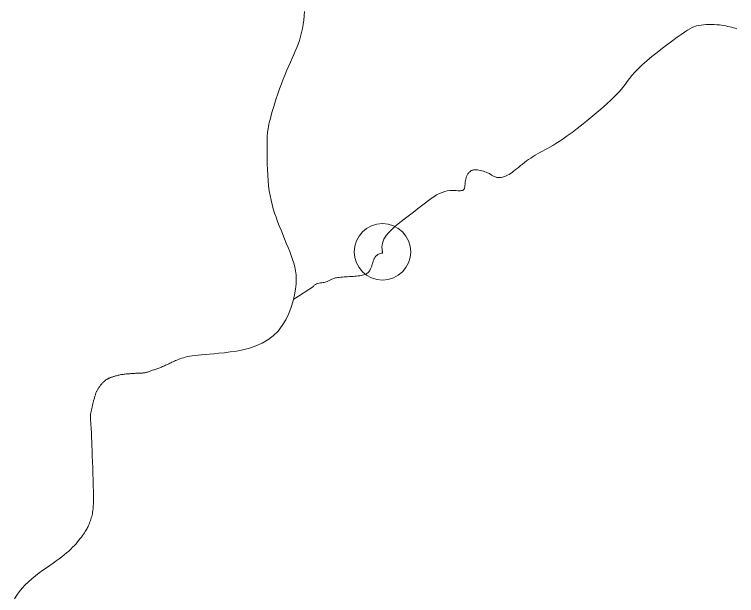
# Model space of a CAD drawing. Extents: x 553962 to 842807, y 8883888 to 9032388.
# Drawn here: x 605219 to 606498, y 8911165 to 8912194 of the extents above; entities that cross this region are included whole.
import ezdxf

# ---------------------------------------------------------------- set-up
doc = ezdxf.new("R2010")
doc.units = 0
doc.header["$LTSCALE"] = 200
doc.header["$PDMODE"] = 32
doc.header["$PDSIZE"] = 100
doc.layers.add('6', color=7, linetype='Continuous', lineweight=13)

msp = doc.modelspace()

# ---------------------------------------------------------------- linework, layer by layer
at = {"layer": '6'}
msp.add_line((605867, 8911770.6), (605869, 8911771.1), dxfattribs=at)
for points in [[(605581.2, 8911593.9), (605590.8, 8911594.9), (605601.2, 8911596.2), (605612.2, 8911597.9), (605623.7, 8911600.2), (605635.2, 8911603.1), (605646.6, 8911606.9), (605657.6, 8911611.6), (605668, 8911617.5), (605677.5, 8911624.7), (605685.9, 8911633.2), (605693.2, 8911642.9), (605699.5, 8911653.4), (605704.7, 8911664.4), (605709, 8911675.6), (605712.5, 8911686.8), (605715, 8911697.6), (605716.8, 8911707.7), (605717.8, 8911716.8), (605718.2, 8911725.2), (605717.9, 8911732.9), (605717, 8911740.1), (605715.7, 8911746.9), (605713.9, 8911753.6), (605711.7, 8911760.2), (605709.2, 8911767), (605706.5, 8911774), (605703.6, 8911781.3), (605700.5, 8911788.8), (605697.4, 8911796.4), (605694.2, 8911804.1), (605691.1, 8911811.9), (605688, 8911819.6), (605685.1, 8911827.3), (605682.3, 8911834.8), (605679.8, 8911842.3), (605677.5, 8911849.9), (605675.3, 8911857.6), (605673.5, 8911865.4), (605671.8, 8911873.5), (605670.4, 8911881.9), (605669.2, 8911890.8), (605668.3, 8911900.1), (605667.6, 8911909.6), (605667.1, 8911919.2), (605666.7, 8911928.7), (605666.5, 8911937.8), (605666.4, 8911946.3), (605666.3, 8911954), (605666.3, 8911960.7), (605666.3, 8911966.2), (605666.3, 8911970.7), (605666.4, 8911974.4), (605666.5, 8911977.5), (605666.7, 8911980.3), (605666.9, 8911982.8), (605667.2, 8911985.4), (605667.7, 8911988.3), (605668.2, 8911991.6), (605669, 8911995.4), (605669.8, 8911999.8), (605670.9, 8912004.6), (605672.2, 8912010), (605673.8, 8912015.9), (605675.6, 8912022.4), (605677.7, 8912029.5), (605680.1, 8912037.2), (605682.8, 8912045.3), (605685.6, 8912053.7), (605688.7, 8912062.3), (605691.9, 8912071), (605695.1, 8912079.5), (605698.4, 8912087.8), (605701.6, 8912095.7), (605704.8, 8912103), (605707.9, 8912109.9), (605710.8, 8912116.5), (605713.7, 8912122.9), (605716.4, 8912129.1), (605719, 8912135.3), (605721.4, 8912141.6), (605723.6, 8912148.1), (605725.6, 8912154.9), (605727.5, 8912161.9), (605729, 8912169.1), (605730.4, 8912176.5), (605731.4, 8912184.1), (605732.2, 8912191.7), (605732.6, 8912199.3)], [(606415.5, 8912168.8), (606419.5, 8912170.9), (606423.4, 8912172.5), (606427.2, 8912173.8), (606431.1, 8912174.7), (606435.3, 8912175.4), (606439.8, 8912175.9), (606444.4, 8912176.3), (606449.2, 8912176.4), (606453.9, 8912176.4), (606458.6, 8912176.2), (606463.2, 8912176), (606467.6, 8912175.6), (606471.7, 8912175), (606475.6, 8912174.4), (606479.3, 8912173.8), (606482.8, 8912173), (606486.1, 8912172.2), (606489.3, 8912171.4), (606492.4, 8912170.5), (606495.4, 8912169.6), (606498.4, 8912168.7)], [(606145.7, 8911947), (606149.8, 8911949.4), (606154.1, 8911951.8), (606158.5, 8911954.2), (606162.9, 8911956.7), (606167.6, 8911959.3), (606172.6, 8911962.2), (606178, 8911965.4), (606184, 8911969.3), (606190.7, 8911973.7), (606198.2, 8911979), (606206.6, 8911985.1), (606216, 8911992.2), (606226.1, 8912000.2), (606236.6, 8912008.6), (606247.2, 8912017.4), (606257.6, 8912026.3), (606267.5, 8912035), (606276.5, 8912043.4), (606284.3, 8912051.1), (606290.7, 8912057.9), (606296, 8912064.2), (606300.5, 8912069.9), (606304.5, 8912075.3), (606308.5, 8912080.7), (606312.8, 8912086.1), (606317.8, 8912091.8), (606323.7, 8912098), (606330.9, 8912104.7), (606339.2, 8912111.9), (606348.1, 8912119.4), (606357.6, 8912126.9), (606367.1, 8912134.3), (606376.4, 8912141.4), (606385.1, 8912147.9), (606393.1, 8912153.7), (606400, 8912158.6), (606405.8, 8912162.7), (606411, 8912166.1), (606415.5, 8912168.8)], [(606052.2, 8911915.6), (606054.6, 8911914.7), (606056.8, 8911913.8), (606058.6, 8911913), (606060.3, 8911912.1), (606061.7, 8911911.3), (606063, 8911910.4), (606064.2, 8911909.7), (606065.4, 8911908.9), (606066.6, 8911908.2), (606067.8, 8911907.5), (606069.1, 8911906.9), (606070.6, 8911906.3), (606072.1, 8911905.8), (606073.7, 8911905.5), (606075.5, 8911905.2), (606077.3, 8911905.1), (606079.2, 8911905.2), (606081.2, 8911905.4), (606083.2, 8911905.8), (606085.4, 8911906.4), (606087.7, 8911907.2), (606090, 8911908.2), (606092.4, 8911909.3), (606095, 8911910.8), (606097.6, 8911912.4), (606100.3, 8911914.3), (606103.2, 8911916.4), (606106.1, 8911918.8), (606109.2, 8911921.2), (606112.4, 8911923.8), (606115.6, 8911926.5), (606119, 8911929.2), (606122.5, 8911931.9), (606126.1, 8911934.6), (606129.8, 8911937.2), (606133.6, 8911939.7), (606137.5, 8911942.2), (606141.6, 8911944.6), (606145.7, 8911947)], [(606015.7, 8911885.1), (606016.1, 8911886), (606016.4, 8911887), (606016.6, 8911888.1), (606016.8, 8911889.2), (606016.9, 8911890.4), (606017, 8911891.6), (606017.1, 8911892.8), (606017.2, 8911894.1), (606017.3, 8911895.4), (606017.4, 8911896.7), (606017.6, 8911898), (606017.8, 8911899.2), (606018, 8911900.5), (606018.3, 8911901.8), (606018.6, 8911903.1), (606019, 8911904.3), (606019.4, 8911905.6), (606019.9, 8911906.9), (606020.4, 8911908.2), (606021, 8911909.4), (606021.6, 8911910.6), (606022.3, 8911911.8), (606023.1, 8911912.9), (606024, 8911914), (606024.9, 8911915), (606025.9, 8911915.9), (606027, 8911916.7), (606028.2, 8911917.4), (606029.6, 8911918), (606031.1, 8911918.4), (606032.8, 8911918.7), (606034.8, 8911918.9), (606036.9, 8911918.8), (606039.2, 8911918.6), (606041.7, 8911918.2), (606044.4, 8911917.7), (606047, 8911917.1), (606049.7, 8911916.4), (606052.2, 8911915.6)], [(605870.8, 8911773.7), (605870, 8911781.7), (605871, 8911789.1), (605873.5, 8911796), (605877.3, 8911802.3), (605882.1, 8911808.1), (605887.4, 8911813.4), (605893, 8911818.4), (605898.7, 8911823), (605904.1, 8911827.3), (605909.2, 8911831.3), (605914.1, 8911835.1), (605918.9, 8911838.8), (605923.6, 8911842.4), (605928.2, 8911845.9), (605932.8, 8911849.5), (605937.5, 8911853.1), (605942.3, 8911856.8), (605947.2, 8911860.6), (605952.1, 8911864.4), (605957, 8911867.9), (605961.9, 8911871.3), (605966.8, 8911874.3), (605971.7, 8911876.9), (605976.5, 8911879), (605981.1, 8911880.4), (605985.6, 8911881.4), (605989.9, 8911882), (605994, 8911882.2), (605997.7, 8911882.2), (606001.2, 8911882.1), (606004.3, 8911881.9), (606006.9, 8911881.8), (606009.2, 8911881.9), (606011, 8911882.1), (606012.5, 8911882.4), (606013.6, 8911882.9), (606014.5, 8911883.6), (606015.2, 8911884.3), (606015.7, 8911885.1)], [(605830.5, 8911731.3), (605833, 8911731.7), (605835.4, 8911732.2), (605837.5, 8911732.7), (605839.4, 8911733.4), (605841.1, 8911734.1), (605842.6, 8911734.8), (605844, 8911735.7), (605845.2, 8911736.6), (605846.2, 8911737.6), (605847.1, 8911738.6), (605847.9, 8911739.7), (605848.7, 8911740.8), (605849.3, 8911742), (605849.9, 8911743.3), (605850.4, 8911744.5), (605850.9, 8911745.8), (605851.3, 8911747.2), (605851.8, 8911748.5), (605852.2, 8911749.9), (605852.6, 8911751.3), (605853.1, 8911752.8), (605853.5, 8911754.2), (605854, 8911755.5), (605854.4, 8911756.8), (605854.8, 8911758.1), (605855.3, 8911759.3), (605855.7, 8911760.5), (605856.2, 8911761.5), (605856.7, 8911762.5), (605857.2, 8911763.5), (605857.8, 8911764.4), (605858.5, 8911765.3), (605859.3, 8911766.1), (605860.2, 8911767), (605861.2, 8911767.8), (605862.4, 8911768.6), (605863.8, 8911769.4), (605865.3, 8911770.1), (605867, 8911770.6)], [(605869, 8911771.1), (605870.8, 8911771.3), (605870.8, 8911773.7)], [(605713.7, 8911690), (605748.5, 8911712.3), (605750.1, 8911714.3), (605752, 8911715.8), (605754.2, 8911716.9), (605756.5, 8911717.7), (605758.8, 8911718.2), (605761.2, 8911718.6), (605763.5, 8911718.8), (605765.7, 8911719.1), (605767.7, 8911719.5), (605769.5, 8911719.9), (605771.1, 8911720.3), (605772.6, 8911720.9), (605774.1, 8911721.4), (605775.4, 8911722), (605776.6, 8911722.7), (605777.8, 8911723.3), (605779, 8911723.9), (605780.2, 8911724.5), (605781.4, 8911725.1), (605782.7, 8911725.7), (605784.1, 8911726.3), (605785.7, 8911726.8), (605787.5, 8911727.3), (605789.5, 8911727.7), (605791.8, 8911728.1), (605794.3, 8911728.4), (605797, 8911728.7), (605799.8, 8911729), (605802.8, 8911729.2), (605806, 8911729.4), (605809.1, 8911729.6), (605812.3, 8911729.8), (605815.5, 8911730), (605818.7, 8911730.2), (605821.8, 8911730.4), (605824.8, 8911730.7), (605827.7, 8911731), (605830.5, 8911731.3)], [(605383.9, 8911548.5), (605384.7, 8911548.9), (605385.5, 8911549.3), (605386.3, 8911549.7), (605387.1, 8911550), (605388, 8911550.4), (605388.9, 8911550.7), (605389.8, 8911551.1), (605390.9, 8911551.4), (605391.9, 8911551.8), (605393.1, 8911552.1), (605394.3, 8911552.5), (605395.5, 8911552.9), (605396.8, 8911553.3), (605398.2, 8911553.7), (605399.7, 8911554.1), (605401.3, 8911554.5), (605402.8, 8911554.9), (605404.5, 8911555.3), (605406.2, 8911555.7), (605407.9, 8911556.1), (605409.7, 8911556.3), (605411.5, 8911556.6), (605413.3, 8911556.8), (605415.1, 8911557), (605416.9, 8911557.2), (605418.6, 8911557.3), (605420.3, 8911557.4), (605421.9, 8911557.6), (605423.5, 8911557.7), (605424.9, 8911557.8), (605426.2, 8911557.9), (605427.5, 8911558), (605428.7, 8911558.1), (605429.8, 8911558.2), (605431, 8911558.2), (605432, 8911558.3), (605433.1, 8911558.4), (605434.2, 8911558.4), (605435.2, 8911558.4), (605436.3, 8911558.5), (605437.4, 8911558.5), (605438.5, 8911558.5), (605439.6, 8911558.5), (605440.8, 8911558.6), (605442, 8911558.6), (605443.2, 8911558.7), (605444.4, 8911558.7), (605445.7, 8911558.8), (605446.9, 8911559), (605448.2, 8911559.1), (605449.6, 8911559.4), (605450.9, 8911559.6), (605452.2, 8911559.9), (605453.6, 8911560.3), (605455, 8911560.7), (605456.4, 8911561.2), (605457.8, 8911561.7), (605459.3, 8911562.2), (605460.7, 8911562.7), (605462.2, 8911563.3), (605463.7, 8911563.8), (605465.2, 8911564.3), (605466.7, 8911564.8), (605468.2, 8911565.3), (605469.8, 8911565.8), (605471.3, 8911566.4), (605472.9, 8911566.9), (605474.6, 8911567.5), (605476.2, 8911568.1), (605477.9, 8911568.8), (605479.6, 8911569.5), (605481.3, 8911570.2), (605483.1, 8911571), (605484.9, 8911571.8), (605486.7, 8911572.6), (605488.5, 8911573.4), (605490.3, 8911574.3), (605492.2, 8911575.2), (605494.1, 8911576.1), (605496, 8911577), (605498, 8911577.9), (605500.1, 8911578.9), (605502.2, 8911579.9), (605504.5, 8911580.9), (605506.8, 8911581.9), (605509.3, 8911583), (605512, 8911584), (605514.9, 8911585.1), (605518.1, 8911586.1), (605521.5, 8911587.1), (605525.3, 8911588), (605529.4, 8911588.8), (605533.9, 8911589.6), (605538.9, 8911590.2), (605544.4, 8911590.7), (605550.4, 8911591.2), (605557.1, 8911591.8), (605564.4, 8911592.3), (605572.4, 8911593.1), (605581.2, 8911593.9)], [(605349.3, 8911287.2), (605350.1, 8911289.1), (605351, 8911291.1), (605351.8, 8911293.2), (605352.7, 8911295.4), (605353.5, 8911297.6), (605354.2, 8911299.9), (605355, 8911302.3), (605355.7, 8911304.7), (605356.3, 8911307.1), (605356.9, 8911309.5), (605357.4, 8911312.2), (605357.8, 8911315.2), (605358.2, 8911318.7), (605358.5, 8911322.9), (605358.7, 8911327.9), (605358.8, 8911333.9), (605358.8, 8911341.2), (605358.7, 8911349.7), (605358.5, 8911359.2), (605358.3, 8911369.6), (605357.9, 8911380.3), (605357.6, 8911391.2), (605357.2, 8911401.8), (605356.8, 8911412.1), (605356.5, 8911421.5), (605356.2, 8911429.9), (605355.9, 8911437.4), (605355.6, 8911443.9), (605355.4, 8911449.6), (605355.2, 8911454.6), (605354.9, 8911459), (605354.7, 8911462.9), (605354.5, 8911466.3), (605354.3, 8911469.3), (605354.1, 8911472), (605353.9, 8911474.4), (605353.8, 8911476.6), (605353.6, 8911478.6), (605353.6, 8911480.3), (605353.5, 8911482), (605353.6, 8911483.5), (605353.7, 8911484.9), (605353.8, 8911486.3), (605354.1, 8911487.7), (605354.3, 8911489), (605354.6, 8911490.2), (605354.9, 8911491.5), (605355.2, 8911492.8), (605355.6, 8911494.1), (605355.8, 8911495.4), (605356.1, 8911496.7), (605356.4, 8911498.1), (605356.7, 8911499.5), (605357, 8911500.9), (605357.3, 8911502.3), (605357.7, 8911503.8), (605358, 8911505.3), (605358.4, 8911506.8), (605358.8, 8911508.2), (605359.2, 8911509.7), (605359.7, 8911511.2), (605360.1, 8911512.7), (605360.5, 8911514.1), (605360.9, 8911515.4), (605361.3, 8911516.8), (605361.6, 8911518.1), (605362, 8911519.3), (605362.3, 8911520.4), (605362.6, 8911521.6), (605363, 8911522.7), (605363.3, 8911523.8), (605363.7, 8911524.8), (605364.2, 8911525.9), (605364.7, 8911527), (605365.3, 8911528), (605365.9, 8911529.1), (605366.5, 8911530.2), (605367.2, 8911531.2), (605367.9, 8911532.2), (605368.6, 8911533.2), (605369.3, 8911534.2), (605370.1, 8911535.2), (605370.8, 8911536.2), (605371.5, 8911537.2), (605372.2, 8911538.1), (605373, 8911539), (605373.7, 8911539.9), (605374.5, 8911540.8), (605375.2, 8911541.6), (605376, 8911542.4), (605376.8, 8911543.2), (605377.6, 8911544), (605378.4, 8911544.7), (605379.2, 8911545.3), (605380, 8911546), (605380.8, 8911546.6), (605381.6, 8911547.1), (605382.4, 8911547.6), (605383.2, 8911548.1), (605383.9, 8911548.5)], [(605218.9, 8911158.7), (605223, 8911165.1), (605227.5, 8911171.4), (605232.5, 8911177.6), (605237.9, 8911183.5), (605243.7, 8911189.2), (605249.8, 8911194.6), (605256.2, 8911199.8), (605262.6, 8911204.7), (605269.1, 8911209.4), (605275.4, 8911213.8), (605281.6, 8911218.1), (605287.4, 8911222.2), (605292.9, 8911226.1), (605298, 8911229.8), (605302.7, 8911233.4), (605307.1, 8911236.9), (605311.2, 8911240.3), (605315.1, 8911243.6), (605318.6, 8911246.9), (605322, 8911250.2), (605325.1, 8911253.4), (605328, 8911256.6), (605330.7, 8911259.7), (605333.2, 8911262.7), (605335.6, 8911265.7), (605337.7, 8911268.4), (605339.6, 8911271.1), (605341.3, 8911273.5), (605342.8, 8911275.8), (605344.2, 8911277.9), (605345.4, 8911279.8), (605346.5, 8911281.7), (605347.5, 8911283.6), (605348.4, 8911285.4), (605349.3, 8911287.2)]]:
    msp.add_lwpolyline(points, dxfattribs=at)
msp.add_point((605870.8, 8911773.7), dxfattribs=at)

doc.saveas('drawing.dxf')
